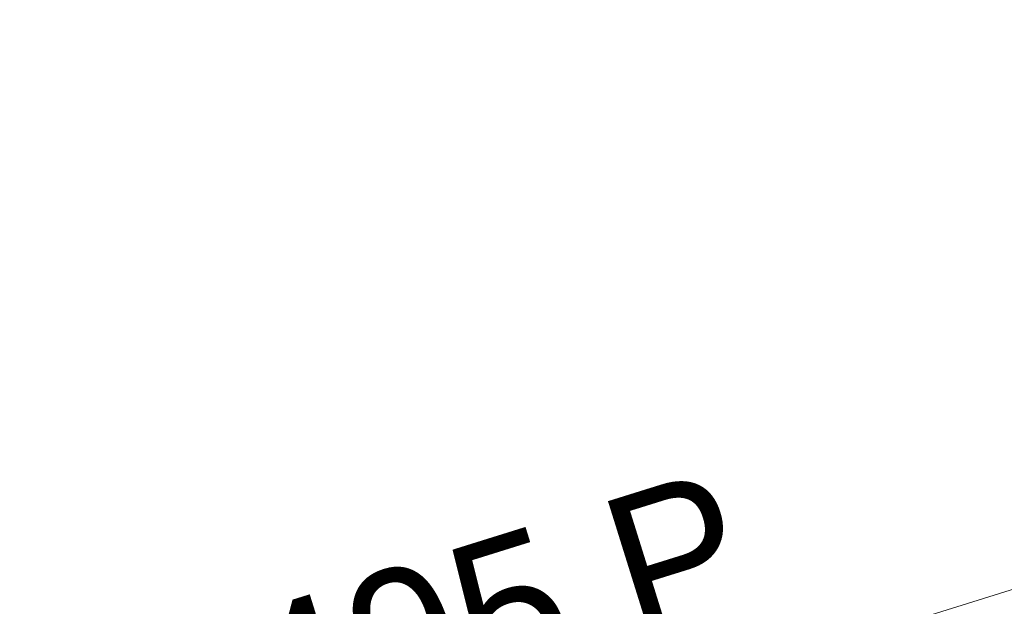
# Model space of a CAD drawing. Header units: millimetres. Extents: x -1970 to 61924, y -58230 to 6847.
# Tile 642 of 656: x 19495 to 21178, y 3106 to 4109. Entities that reach past the tile are written whole.
import ezdxf

# ---------------------------------------------------------------- set-up
doc = ezdxf.new("R2010")
doc.units = ezdxf.units.MM
doc.layers.add('COTAS_P', color=1, linetype='Continuous', lineweight=0)
doc.dimstyles.new('R19_100', dxfattribs={"dimtxt": 250, "dimasz": 150, "dimexe": 150, "dimexo": 80, "dimgap": 100, "dimtad": 1, "dimtih": 1, "dimtoh": 1, "dimdsep": 46, "dimcen": 0.09, "dimadec": 0, "dimazin": 0, "dimtfac": 1, "dimtdec": 4, "dimtofl": 0, "dimtmove": 0, "dimatfit": 3, "dimfxl": 1, "dimtolj": 1, "dimtzin": 0, "dimarcsym": 0})

# ---------------------------------------------------------------- blocks, each defined once
blk = doc.blocks.new('DIM_R26_4')
at = {"layer": 'COTAS_P'}
for p, q in [((15248.4, 1279.1), (24311.8, 4109.1)), ((24311.8, 4109.1), (24155.2, 4107.3)), ((24311.8, 4109.1), (24182.1, 4021.4)), ((24580.1, 3250), (24311.8, 4109.1)), ((15248.4, 1279.1), (15378.1, 1366.8)), ((15248.4, 1279.1), (15405, 1280.8)), ((15516.6, 420), (15248.4, 1279.1))]:
    blk.add_line(p, q, dxfattribs=at)
blk.add_text('9495 P', height=250, rotation=17.3406, dxfattribs=at).set_placement((19750.3, 2789.5))

msp = doc.modelspace()

# ---------------------------------------------------------------- dimensions: what is measured, and where the dimension line sits
at = {"layer": 'COTAS_P'}
dim = msp.add_aligned_dim(p1=(15516.618, 420), p2=(24580.067, 3250), distance=900, text='<> P', dimstyle='R19_100', dxfattribs=at)
dim.commit()
dim.dimension.update_dxf_attribs({"geometry": 'DIM_R26_4', "text_midpoint": (19780.096, 2694.095)})

doc.saveas('drawing.dxf')
